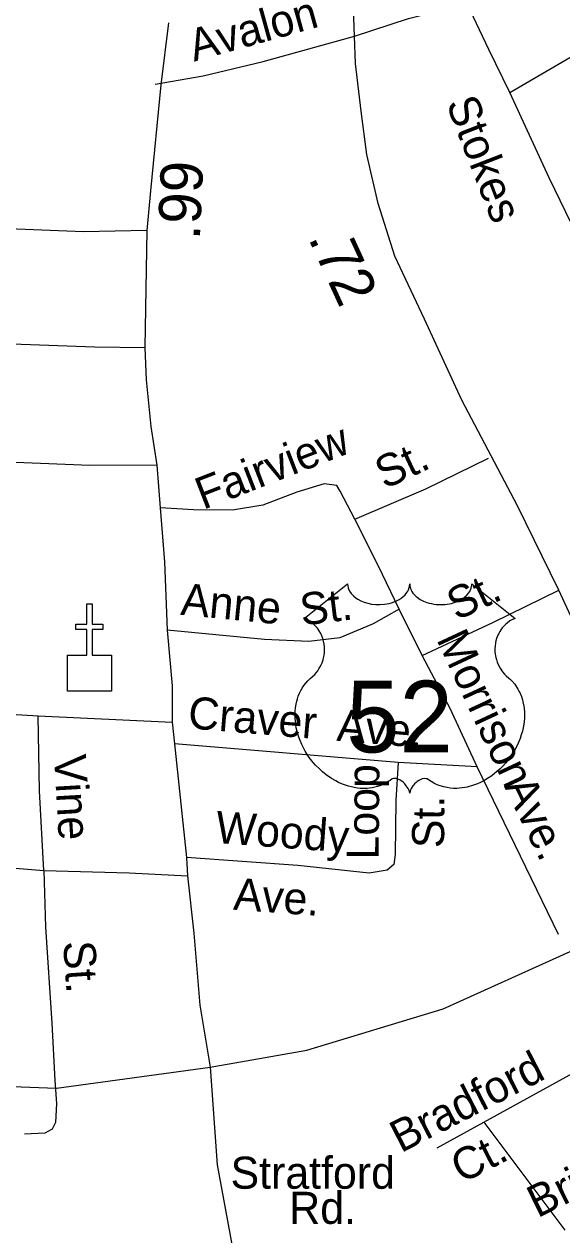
# Model space of a CAD drawing. Extents: x 1473865 to 1648260, y 639067 to 773536.
# Drawn here: x 1566411 to 1568004, y 691281 to 694867 of the extents above; entities that cross this region are included whole.
import ezdxf

# ---------------------------------------------------------------- set-up
doc = ezdxf.new("R2010")
doc.units = 0
for name, color, linetype in [('Exist Cultural Church CELL', 7, 'Continuous'), ('Exist Road Non-System Type 51', 7, 'Continuous'), ('Exist Road Non-System Type 51 Label', 7, 'Continuous'), ('Exist Road Primary US Attributed', 7, 'Continuous'), ('Exist Road Primary US Mileage Hundredths English Label', 7, 'Continuous'), ('Exist Road Primary US Shield CELL', 7, 'Continuous'), ('Exist Road Primary US Shield Number Label', 7, 'Continuous'), ('Exist Road Secondary Mileage Hundredths English Label', 7, 'Continuous'), ('Exist Road Secondary Type 51 Attributed', 7, 'Continuous'), ('Exist Road Secondary Type 51 Label', 7, 'Continuous')]:
    doc.layers.add(name, color=color, linetype=linetype)

msp = doc.modelspace()

# ---------------------------------------------------------------- linework, layer by layer
at = {"layer": 'Exist Cultural Church CELL'}
msp.add_lwpolyline([(1566539.1, 692997.3), (1566596, 692997.5), (1566596, 693073.6), (1566564, 693073.6), (1566564, 693089.6), (1566596, 693089.6), (1566596, 693149.7), (1566612, 693149.7), (1566612, 693089.6), (1566644, 693089.6), (1566644, 693073.6), (1566612, 693073.6), (1566612, 692997.5), (1566669.7, 692997.3), (1566669.7, 692890.9), (1566539.1, 692890.9)], close=True, dxfattribs=at)
at = {"layer": 'Exist Road Non-System Type 51'}
for p, q in [((1567590, 692996.8), (1567521.4, 693133.6)), ((1566451.9, 692818.3), (1566849.1, 692799.3)), ((1567519, 692679.5), (1566855.8, 692735.1)), ((1567752.8, 692667.1), (1567519, 692679.5)), ((1567994.1, 692170.4), (1567752.8, 692667.1)), ((1567634.4, 691538.3), (1567772.5, 691614.4)), ((1567772.5, 691614.4), (1568012.5, 691294.1))]:
    msp.add_line(p, q, dxfattribs=at)
for points in [[(1567389.6, 694831.5), (1567549.2, 694883.9), (1567723, 694927.4)], [(1567849.4, 694664.1), (1568027.9, 694768), (1568112.4, 694821.1), (1568182.4, 694847.7), (1568230.6, 694850.1), (1568259.6, 694842.8)], [(1566798.6, 694688.8), (1566940.8, 694714), (1567119.2, 694756.2), (1567389.6, 694831.5)], [(1566774.5, 694255.1), (1566586.1, 694251.3), (1566338, 694261.9), (1566080.1, 694280.5), (1565818.1, 694287.2), (1565590.5, 694295.3)], [(1565613.9, 693958.4), (1565684.7, 693956.6), (1565908.7, 693940.2), (1566136.6, 693931.8), (1566374.7, 693919.4), (1566618.6, 693910.9), (1566767.9, 693909.1)], [(1566803.4, 693560.4), (1566605.1, 693559), (1566287.2, 693572.2), (1566120.9, 693583.5)], [(1567390.2, 693401), (1567601, 693490.8), (1567786.3, 693581.5)], [(1567390.2, 693401), (1567346.7, 693483.1), (1567337.1, 693500.3), (1567299.4, 693504.7), (1567218.6, 693480.7), (1567118.2, 693441.7), (1567028, 693426.8), (1566912, 693427.9), (1566813.1, 693434.1)], [(1567521.4, 693133.6), (1567460.1, 693263.4), (1567390.2, 693401)], [(1567590, 692996.8), (1567799.1, 693094.8), (1567995, 693190.6)], [(1567521.4, 693133.6), (1567444.8, 693090.4), (1567346.4, 693049.3), (1567254.3, 693038.2), (1567122.3, 693043.7), (1566834.2, 693071.7)], [(1567752.8, 692667.1), (1567672.5, 692839.8), (1567590, 692996.8)], [(1564052.2, 692948.8), (1564224, 692939.2), (1564780.1, 692917.3), (1565351.9, 692877.5), (1565653.9, 692866.4), (1566451.9, 692818.3)], [(1566469.2, 692360.1), (1566455.6, 692596.3), (1566451.9, 692818.3)], [(1567519, 692679.5), (1567511.7, 692567.6), (1567510.3, 692407.5), (1567505.9, 692377.6), (1567486.5, 692360.4), (1567432.7, 692352.4), (1567221.7, 692374.3), (1566891.6, 692398.4)], [(1565511.6, 692421.9), (1565721.6, 692415.7), (1566067.5, 692392.3), (1566469.2, 692360.1)], [(1566469.2, 692360.1), (1566721.4, 692353.4), (1566894.5, 692344.3)], [(1566469.2, 692360.1), (1566473.6, 692191.9), (1566492.9, 691907.6), (1566501.2, 691737.6)], [(1567772.5, 691614.4), (1568036.9, 691759.2)], [(1566501.2, 691737.6), (1566506.5, 691669.4), (1566503.9, 691613.4), (1566493.7, 691593.6), (1566471.7, 691581.9), (1566411.6, 691578.5)]]:
    msp.add_lwpolyline(points, dxfattribs=at)
at = {"layer": 'Exist Road Primary US Attributed'}
msp.add_lwpolyline([(1568419.5, 692327.5), (1568390, 692381.7), (1568312.6, 692523.2), (1568202.8, 692755.3), (1568083.5, 692997.8), (1567995, 693190.6), (1567872.3, 693440.5), (1567707.4, 693753.2), (1567597.4, 693992.6), (1567508.9, 694179.6), (1567459.5, 694335.1), (1567426.4, 694480.3), (1567409.4, 694608.6), (1567392.3, 694749.9), (1567389.6, 694831.5), (1567383.8, 694997.5), (1567372.4, 695187.9), (1567378.9, 695418.8), (1567365.7, 695603.4), (1567324.8, 695851.2)], dxfattribs=at)
at = {"layer": 'Exist Road Primary US Shield CELL'}
msp.add_lwpolyline([(1567369.1, 693208.8), (1567369.5, 693203.5), (1567370.8, 693197.1), (1567371.7, 693193.9), (1567374.7, 693187.6), (1567379.6, 693180.3), (1567386.4, 693173.1), (1567394, 693166.8), (1567399.2, 693163.4), (1567408, 693158.7), (1567417.9, 693154.5), (1567429, 693151.3), (1567440.3, 693149), (1567452.7, 693147.7), (1567464.9, 693147.4), (1567478.1, 693148.4), (1567492.7, 693151.2), (1567499.5, 693153), (1567507, 693155.6), (1567514, 693158.5), (1567521.7, 693162.6), (1567527.8, 693166.5), (1567532.6, 693170), (1567539.5, 693176.6), (1567544.9, 693183.3), (1567547.2, 693187.1), (1567549.2, 693190.8), (1567551.9, 693198.5), (1567552.6, 693201.9), (1567553.2, 693209), (1567553.6, 693203.1), (1567554.2, 693199.3), (1567555.2, 693195.7), (1567556.7, 693191.8), (1567559.4, 693186.4), (1567562.5, 693181.8), (1567568.2, 693175), (1567571.8, 693171.7), (1567575.1, 693169), (1567583.8, 693163), (1567594, 693157.9), (1567599, 693155.7), (1567604.2, 693153.8), (1567610.7, 693151.9), (1567617.5, 693150.3), (1567624.2, 693149.1), (1567631, 693148.1), (1567638, 693147.6), (1567643.7, 693147.4), (1567650.7, 693147.5), (1567657.1, 693147.9), (1567663.7, 693148.7), (1567671, 693149.9), (1567676.9, 693151.2), (1567684.6, 693153.2), (1567691.6, 693155.7), (1567697.8, 693158.4), (1567705.7, 693162.6), (1567712.2, 693166.6), (1567716.9, 693170.4), (1567722.5, 693175.6), (1567727.8, 693181.7), (1567730.9, 693186.2), (1567733.1, 693190.8), (1567735.2, 693195.7), (1567736.4, 693200.9), (1567737.1, 693205.4), (1567737.2, 693209.2), (1567865.8, 693106.7), (1567862.7, 693105.6), (1567855.8, 693102.2), (1567850.2, 693098.9), (1567841.4, 693092.7), (1567837.6, 693089.2), (1567833.8, 693085.7), (1567830.3, 693081.9), (1567827.2, 693078.3), (1567823.5, 693073.1), (1567820.1, 693068), (1567816.9, 693062.3), (1567814.5, 693057.3), (1567810.5, 693047), (1567808.6, 693040.5), (1567807.4, 693034.9), (1567805.9, 693023.4), (1567805.5, 693018), (1567805.5, 693012.6), (1567805.8, 693006.9), (1567806.4, 693001.4), (1567807.3, 692995.7), (1567808.3, 692990.7), (1567809.8, 692984.5), (1567812.1, 692977.4), (1567814.9, 692970.5), (1567820.8, 692959.3), (1567828.4, 692947.9), (1567833.8, 692941.5), (1567839.1, 692936.1), (1567847, 692929.4), (1567851.3, 692925.6), (1567856.3, 692920.6), (1567864.3, 692911.3), (1567867.6, 692906.9), (1567870.9, 692901.9), (1567873.9, 692896.8), (1567876.9, 692891.4), (1567879.4, 692886.6), (1567883.9, 692875.6), (1567887.2, 692864.9), (1567888.7, 692859.2), (1567891.1, 692846.6), (1567892, 692840.4), (1567893, 692828.1), (1567893, 692813.2), (1567891.9, 692799), (1567889.2, 692782.6), (1567887, 692772.7), (1567883.7, 692761.2), (1567880.4, 692751.3), (1567874.5, 692736.6), (1567869.3, 692725.9), (1567862.6, 692713.5), (1567857.9, 692706), (1567852.5, 692697.9), (1567845.8, 692688.6), (1567837.9, 692678.8), (1567828.4, 692668.3), (1567820.7, 692660.7), (1567810.7, 692651.7), (1567804.6, 692646.7), (1567796, 692640.2), (1567784.1, 692632.3), (1567772.4, 692625.5), (1567762.5, 692620.4), (1567753.6, 692616.6), (1567742.3, 692612.3), (1567723.3, 692607), (1567716.4, 692605.6), (1567708.2, 692604.4), (1567700.5, 692603.6), (1567693, 692603.2), (1567683, 692603.2), (1567673.1, 692603.9), (1567663.7, 692605.3), (1567653.9, 692607.3), (1567643.6, 692610.4), (1567634.3, 692614), (1567624.9, 692618.7), (1567609, 692628.7), (1567604.4, 692631.1), (1567601.8, 692631.8), (1567595.6, 692632.1), (1567589.9, 692630.9), (1567583.9, 692628.5), (1567580.4, 692626.6), (1567575.6, 692623.5), (1567572, 692620.6), (1567567.6, 692616.5), (1567564.5, 692613), (1567562.2, 692610.2), (1567557.7, 692603.2), (1567556.1, 692599.8), (1567554.5, 692595.5), (1567553, 692589.1), (1567551, 692597.1), (1567548.6, 692602.5), (1567545.9, 692607), (1567543, 692611.1), (1567538.6, 692616.2), (1567534.5, 692620.1), (1567529.7, 692624), (1567524.5, 692627.2), (1567520.4, 692629.3), (1567516.6, 692630.7), (1567511.9, 692631.9), (1567508.1, 692632.2), (1567505, 692632.1), (1567500.8, 692631.1), (1567494.9, 692626.9), (1567489.4, 692623.1), (1567483.4, 692619.4), (1567476.3, 692615.6), (1567471, 692613.2), (1567464.8, 692610.8), (1567457.5, 692608.3), (1567449.6, 692606.3), (1567441.5, 692604.7), (1567434.4, 692603.5), (1567426.7, 692602.8), (1567419.8, 692602.6), (1567412.6, 692602.7), (1567405.8, 692603.2), (1567398, 692603.9), (1567388.3, 692605.4), (1567380.2, 692607.2), (1567371.7, 692609.5), (1567363, 692612.2), (1567353.6, 692615.8), (1567341.9, 692620.9), (1567333.8, 692625), (1567321, 692632.4), (1567305.9, 692642.8), (1567294.6, 692652), (1567286.3, 692659.5), (1567274, 692672), (1567266.9, 692680.1), (1567255.6, 692694.7), (1567248.4, 692705.3), (1567243.7, 692713), (1567236.9, 692725.5), (1567233.1, 692733.3), (1567228.2, 692744.7), (1567224.4, 692755.1), (1567221.2, 692765), (1567219.5, 692771.3), (1567217.1, 692782.3), (1567215.6, 692790.2), (1567214.2, 692800.9), (1567213.4, 692812.2), (1567213.2, 692822.6), (1567213.5, 692831.3), (1567214.5, 692841.4), (1567216.2, 692852.1), (1567218.2, 692861.3), (1567220.1, 692867.9), (1567222.8, 692875.9), (1567226.4, 692884.8), (1567230.7, 692893.3), (1567234.7, 692900.4), (1567239.8, 692908), (1567244.8, 692914.5), (1567251.4, 692921.6), (1567258.2, 692928.1), (1567264.5, 692933.2), (1567272, 692940.5), (1567275.8, 692944.9), (1567280.5, 692951.1), (1567284.2, 692956.8), (1567287.2, 692961.9), (1567291.1, 692969.4), (1567293.5, 692975), (1567296.4, 692983.7), (1567297.9, 692989.8), (1567299.4, 692997.6), (1567300.4, 693005), (1567300.8, 693014.2), (1567300.6, 693021.8), (1567299.6, 693030.7), (1567297.9, 693039.2), (1567295.9, 693046.6), (1567292.7, 693055.1), (1567289.8, 693061.4), (1567284.8, 693069.8), (1567279.4, 693077.6), (1567273.7, 693084), (1567268, 693089.7), (1567262.5, 693094), (1567257.3, 693097.7), (1567250.8, 693101.6), (1567244.5, 693104.7), (1567240.5, 693106.3)], close=True, dxfattribs=at)
at = {"layer": 'Exist Road Secondary Type 51 Attributed'}
for points in [[(1568994.6, 692645), (1568767.7, 692914.8), (1568591.8, 693128.6), (1568536.6, 693242.3), (1568424.8, 693450.3), (1568326.8, 693641.4), (1568162.5, 694006.4), (1567966.2, 694411.3), (1567849.4, 694664.1), (1567787.8, 694791.3), (1567723, 694927.4), (1567663.4, 695075.7), (1567607.1, 695323.2), (1567574.9, 695449.5), (1567545.1, 695571.9), (1567509.4, 695681.9), (1567455.3, 695785.3), (1567419.8, 695828.8), (1567376.3, 695857.8), (1567324.8, 695851.2)], [(1566837.8, 694871.1), (1566815.4, 694686.6), (1566784.7, 694372.9), (1566774.5, 694255.1), (1566767.9, 693909.1), (1566772.1, 693813.1), (1566785.5, 693674.8), (1566803.4, 693560.4), (1566813.1, 693434.1), (1566826.1, 693273.8), (1566834.2, 693071.7), (1566849.1, 692907.3), (1566849.1, 692799.3), (1566855.8, 692735.1), (1566891.6, 692398.4), (1566894.5, 692344.3), (1566913.3, 692173.9), (1566931.4, 691961.4), (1566962, 691777.3)], [(1566962, 691777.3), (1567248.5, 691828), (1567652.6, 691950.2), (1568028.5, 692119.5), (1568419.5, 692327.5)], [(1563739.5, 691902.8), (1563994, 691863.5), (1564346.8, 691823.9), (1565305.4, 691758.1), (1565509.9, 691752.7), (1566506.1, 691715.1), (1566962, 691777.3)], [(1566962, 691777.3), (1566982.4, 691488.3), (1567045.9, 691145.1), (1567073.7, 691024.4), (1567111.4, 690897.6), (1567167.5, 690780), (1567209.5, 690653.8), (1567229.3, 690497.9), (1567239.5, 690375), (1567265.2, 690208.8), (1567300.9, 690021.8), (1567421.8, 689331.2), (1567439.7, 689215), (1567449.6, 689098.7), (1567453.7, 688994.6), (1567455.9, 688906.5), (1567439.1, 688758.7), (1567409.5, 688571.3), (1567337, 688203.9)]]:
    msp.add_lwpolyline(points, dxfattribs=at)

# ---------------------------------------------------------------- texts
at = {"layer": 'Exist Road Non-System Type 51 Label'}
for s, rotation, p in [('Avalon', 15.5723, (1566913.8, 694755.6)), ('Fairview', 21.2163, (1566941.1, 693427.7)), ('St.', 25.0307, (1567479, 693488.1)), ('St.', 25.1182, (1567692, 693099)), ('Anne', 354.4428, (1566872, 693117.5)), ('St.', 6.902, (1567233.6, 693085.3)), ('Morrison', 294.9487, (1567631.3, 693045)), ('Craver', 355.2054, (1566893.9, 692781.3)), ('Ave.', 355.2054, (1567334.8, 692744.3)), ('Vine', 273.3032, (1566498.8, 692701.3)), ('Loop', 89.4868, (1567460.9, 692392)), ('Ave.', 295.9074, (1567831.7, 692609.7)), ('St.', 89.4868, (1567654.7, 692425.8)), ('Woody', 355.8272, (1566975.6, 692441.6)), ('Ave.', 355.8272, (1567028.6, 692243.8)), ('St.', 273.8755, (1566525.9, 692148.8)), ('Bradford', 27.2281, (1567526.9, 691521.9)), ('Brittany', 26.1165, (1567931.7, 691329.5)), ('Ct.', 27.2281, (1567707.2, 691431.4))]:
    msp.add_text(s, height=95, rotation=rotation, dxfattribs=at).set_placement(p)
for s, p in [('Stratford', (1567022.2, 691417.2)), ('Rd.', (1567196.2, 691313.1))]:
    msp.add_text(s, height=95, dxfattribs=at).set_placement(p)
at = {"layer": 'Exist Road Primary US Mileage Hundredths English Label'}
msp.add_text('.72', height=125, rotation=294.6844, dxfattribs=at).set_placement((1567251.1, 694233.4))
at = {"layer": 'Exist Road Primary US Shield Number Label'}
msp.add_text('52', height=212.5, dxfattribs=at).set_placement((1567364.9, 692709.5))
at = {"layer": 'Exist Road Secondary Mileage Hundredths English Label'}
msp.add_text('.99', height=125, rotation=87.4635, dxfattribs=at).set_placement((1566931, 694226.3))
at = {"layer": 'Exist Road Secondary Type 51 Label'}
msp.add_text('Stokes', height=95, rotation=291.2163, dxfattribs=at).set_placement((1567659.9, 694632.4))

doc.saveas('drawing.dxf')
